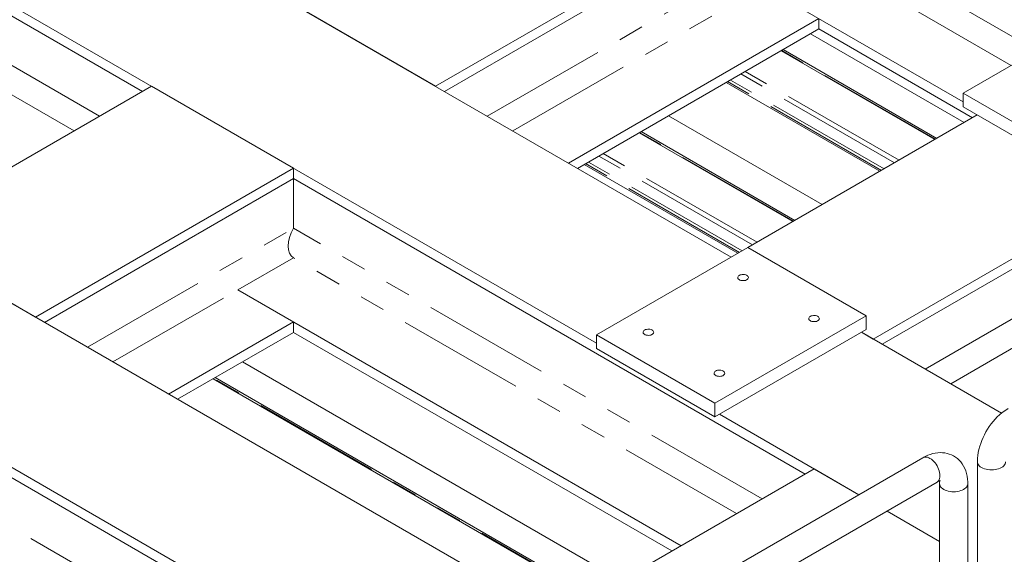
# Model space of a CAD drawing. Header units: millimetres. Extents: x 450 to 25135, y 150 to 17673.
# Tile 423 of 463: x 20945 to 22416, y 13148 to 13946. Entities that reach past the tile are written whole.
import ezdxf

# ---------------------------------------------------------------- set-up
doc = ezdxf.new("R2010")
doc.units = ezdxf.units.MM
doc.linetypes.add('SLD-Centrada-doble', pattern=[12.7, 6.35, -1.27, 1.27, -1.27, 1.27, -1.27])
doc.linetypes.add('SLD-Continua', pattern=[0])
doc.layers.add('OCULTA', color=8, linetype='SLD-Continua')

msp = doc.modelspace()

# ---------------------------------------------------------------- linework, layer by layer
at = {"layer": 'OCULTA', "linetype": 'SLD-Continua', "lineweight": 18, "ltscale": 30}
for p, q in [((21813.5, 13014.5), (18123.4, 15144.2)), ((21813.5, 13014.5), (18123.4, 15144.2)), ((21813.5, 13014.5), (18123.4, 15144.2)), ((21813.5, 13014.5), (18123.4, 15144.2)), ((21601.3, 12892), (17931.8, 15009.9)), ((21601.3, 12892), (17931.8, 15009.9)), ((21601.3, 12892), (17931.8, 15009.9)), ((21601.3, 12892), (17931.8, 15009.9)), ((22008.2, 13591.8), (19904.6, 14805.9)), ((22008.2, 13591.8), (19904.6, 14805.9)), ((22008.2, 13591.8), (19904.6, 14805.9)), ((22008.2, 13591.8), (19904.6, 14805.9)), ((21806.7, 13463.2), (19692.4, 14683.5)), ((21806.7, 13463.2), (19692.4, 14683.5)), ((21806.7, 13463.2), (19692.4, 14683.5)), ((21806.7, 13463.2), (19692.4, 14683.5)), ((21128.6, 13839.1), (20364.2, 14280.2)), ((21128.6, 13839.1), (20364.2, 14280.2)), ((21128.6, 13839.1), (20364.2, 14280.2)), ((21128.6, 13839.1), (20364.2, 14280.2)), ((21566.3, 13846.8), (22139, 14177.4)), ((21566.3, 13846.8), (22139, 14177.4)), ((21566.3, 13846.8), (22139, 14177.4)), ((21566.3, 13846.8), (22139, 14177.4)), ((21579.7, 13839.1), (22139, 14161.9)), ((21579.7, 13839.1), (22139, 14161.9)), ((21579.7, 13839.1), (22139, 14161.9)), ((21579.7, 13839.1), (22139, 14161.9)), ((22764.8, 14073.4), (22354.7, 13836.7)), ((22764.8, 14073.4), (22354.7, 13836.7)), ((22764.8, 14073.4), (22354.7, 13836.7)), ((22764.8, 14073.4), (22354.7, 13836.7)), ((22354.7, 13823.5), (22056, 13995.9)), ((22354.7, 13823.5), (22056, 13995.9)), ((22354.7, 13823.5), (22056, 13995.9)), ((22354.7, 13823.5), (22056, 13995.9)), ((21566.3, 13846.8), (21354.1, 13969.3)), ((21566.3, 13846.8), (21354.1, 13969.3)), ((21566.3, 13846.8), (21354.1, 13969.3)), ((21566.3, 13846.8), (21354.1, 13969.3)), ((21765.1, 13732.1), (22139, 13947.9)), ((21765.1, 13732.1), (22139, 13947.9)), ((21765.1, 13732.1), (22139, 13947.9)), ((21765.1, 13732.1), (22139, 13947.9)), ((22139, 13947.9), (22139, 13932.4)), ((22139, 13947.9), (22139, 13932.4)), ((22139, 13947.9), (22139, 13932.4)), ((22139, 13947.9), (22139, 13932.4)), ((21778.5, 13724.3), (22139, 13932.4)), ((21778.5, 13724.3), (22139, 13932.4)), ((21778.5, 13724.3), (22139, 13932.4)), ((21778.5, 13724.3), (22139, 13932.4)), ((22368.7, 13799.8), (22139, 13932.4)), ((22368.7, 13799.8), (22139, 13932.4)), ((22368.7, 13799.8), (22139, 13932.4)), ((22368.7, 13799.8), (22139, 13932.4)), ((22356.4, 13792.7), (22126.7, 13925.3)), ((22356.4, 13792.7), (22126.7, 13925.3)), ((22356.4, 13792.7), (22126.7, 13925.3)), ((22356.4, 13792.7), (22126.7, 13925.3)), ((22082.7, 13899.9), (22312.3, 13767.3)), ((22082.7, 13899.9), (22312.3, 13767.3)), ((22082.7, 13899.9), (22312.3, 13767.3)), ((22082.7, 13899.9), (22312.3, 13767.3)), ((22315.3, 13769), (22085.7, 13901.6)), ((22315.3, 13769), (22085.7, 13901.6)), ((22315.3, 13769), (22085.7, 13901.6)), ((22315.3, 13769), (22085.7, 13901.6)), ((20756.6, 13624.4), (21142, 13846.8)), ((20756.6, 13624.4), (21142, 13846.8)), ((20756.6, 13624.4), (21142, 13846.8)), ((20756.6, 13624.4), (21142, 13846.8)), ((21354.1, 13724.4), (21142, 13846.8)), ((21354.1, 13724.4), (21142, 13846.8)), ((21354.1, 13724.4), (21142, 13846.8)), ((21354.1, 13724.4), (21142, 13846.8)), ((22230.4, 13720), (22000.8, 13852.6)), ((22230.4, 13720), (22000.8, 13852.6)), ((22230.4, 13720), (22000.8, 13852.6)), ((22230.4, 13720), (22000.8, 13852.6)), ((22354.7, 13836.7), (22609.3, 13689.7)), ((22354.7, 13836.7), (22354.7, 13816.2)), ((22354.7, 13836.7), (22354.7, 13816.2)), ((22354.7, 13836.7), (22609.3, 13689.7)), ((22354.7, 13836.7), (22354.7, 13816.2)), ((22354.7, 13836.7), (22609.3, 13689.7)), ((22354.7, 13836.7), (22354.7, 13816.2)), ((22354.7, 13836.7), (22609.3, 13689.7)), ((22354.7, 13816.2), (22609.3, 13669.3)), ((22354.7, 13816.2), (22609.3, 13669.3)), ((22354.7, 13816.2), (22609.3, 13669.3)), ((22354.7, 13816.2), (22609.3, 13669.3)), ((22144.2, 13670.3), (21914.5, 13802.8)), ((22144.2, 13670.3), (21914.5, 13802.8)), ((22144.2, 13670.3), (21914.5, 13802.8)), ((22144.2, 13670.3), (21914.5, 13802.8)), ((22033, 13606.1), (22375.9, 13804)), ((22033, 13606.1), (22375.9, 13804)), ((22033, 13606.1), (22375.9, 13804)), ((22033, 13606.1), (22375.9, 13804)), ((21870.5, 13777.4), (22100.2, 13644.9)), ((21870.5, 13777.4), (22100.2, 13644.9)), ((21870.5, 13777.4), (22100.2, 13644.9)), ((21870.5, 13777.4), (22100.2, 13644.9)), ((22103.2, 13646.6), (21873.5, 13779.2)), ((22103.2, 13646.6), (21873.5, 13779.2)), ((22103.2, 13646.6), (21873.5, 13779.2)), ((22103.2, 13646.6), (21873.5, 13779.2)), ((22018.3, 13597.6), (21788.6, 13730.2)), ((22018.3, 13597.6), (21788.6, 13730.2)), ((22018.3, 13597.6), (21788.6, 13730.2)), ((22018.3, 13597.6), (21788.6, 13730.2)), ((20968.8, 13502), (21354.1, 13724.4)), ((20968.8, 13502), (21354.1, 13724.4)), ((20968.8, 13502), (21354.1, 13724.4)), ((20968.8, 13502), (21354.1, 13724.4)), ((21354.1, 13708.9), (21354.1, 13724.4)), ((21354.1, 13708.9), (21354.1, 13724.4)), ((21354.1, 13708.9), (21354.1, 13724.4)), ((21354.1, 13708.9), (21354.1, 13724.4)), ((20982.2, 13494.2), (21354.1, 13708.9)), ((20982.2, 13494.2), (21354.1, 13708.9)), ((20982.2, 13494.2), (21354.1, 13708.9)), ((20982.2, 13494.2), (21354.1, 13708.9)), ((22118.5, 13267.7), (21354.1, 13708.9)), ((21354.1, 13634.9), (21354.1, 13708.9)), ((22118.5, 13267.7), (21354.1, 13708.9)), ((22118.5, 13267.7), (21354.1, 13708.9)), ((22118.5, 13267.7), (21354.1, 13708.9)), ((21354.1, 13634.9), (21354.1, 13708.9)), ((21354.1, 13634.9), (21354.1, 13708.9)), ((21354.1, 13634.9), (21354.1, 13708.9)), ((22220.4, 13469.3), (22588.1, 13681.6)), ((22220.4, 13469.3), (22588.1, 13681.6)), ((22220.4, 13469.3), (22588.1, 13681.6)), ((22220.4, 13469.3), (22588.1, 13681.6)), ((22233.8, 13461.6), (22601.5, 13673.8)), ((22233.8, 13461.6), (22601.5, 13673.8)), ((22233.8, 13461.6), (22601.5, 13673.8)), ((22233.8, 13461.6), (22601.5, 13673.8)), ((20968.8, 13502), (20756.6, 13624.4)), ((20968.8, 13502), (20756.6, 13624.4)), ((20968.8, 13502), (20756.6, 13624.4)), ((20968.8, 13502), (20756.6, 13624.4)), ((22033, 13606.1), (21806.7, 13475.5)), ((22033, 13606.1), (21806.7, 13475.5)), ((22033, 13606.1), (21806.7, 13475.5)), ((22033, 13606.1), (21806.7, 13475.5)), ((22209.7, 13504), (22033, 13606.1)), ((22209.7, 13504), (22033, 13606.1)), ((22209.7, 13504), (22033, 13606.1)), ((22209.7, 13504), (22033, 13606.1)), ((21354.1, 13590.8), (21271.1, 13542.9)), ((21354.1, 13590.8), (21271.1, 13542.9)), ((21354.1, 13590.8), (21271.1, 13542.9)), ((21354.1, 13590.8), (21271.1, 13542.9)), ((21933.2, 13160.8), (21271.1, 13542.9)), ((21354.1, 13494.9), (21271.1, 13542.9)), ((21933.2, 13160.8), (21271.1, 13542.9)), ((21933.2, 13160.8), (21271.1, 13542.9)), ((21933.2, 13160.8), (21271.1, 13542.9)), ((21354.1, 13494.9), (21271.1, 13542.9)), ((21354.1, 13494.9), (21271.1, 13542.9)), ((21354.1, 13494.9), (21271.1, 13542.9)), ((21167.6, 13387.3), (21354.1, 13494.9)), ((21167.6, 13387.3), (21354.1, 13494.9)), ((21167.6, 13387.3), (21354.1, 13494.9)), ((21167.6, 13387.3), (21354.1, 13494.9)), ((21354.1, 13479.4), (21354.1, 13494.9)), ((21354.1, 13479.4), (21354.1, 13494.9)), ((21354.1, 13479.4), (21354.1, 13494.9)), ((21354.1, 13479.4), (21354.1, 13494.9)), ((21983.5, 13373.5), (22209.7, 13504)), ((21983.5, 13373.5), (22209.7, 13504)), ((21983.5, 13373.5), (22209.7, 13504)), ((21983.5, 13373.5), (22209.7, 13504)), ((22209.7, 13504), (22209.7, 13483.6)), ((22209.7, 13504), (22209.7, 13483.6)), ((22209.7, 13504), (22209.7, 13483.6)), ((22209.7, 13504), (22209.7, 13483.6)), ((21181, 13379.5), (21354.1, 13479.4)), ((21181, 13379.5), (21354.1, 13479.4)), ((21181, 13379.5), (21354.1, 13479.4)), ((21181, 13379.5), (21354.1, 13479.4)), ((21919.7, 13153), (21354.1, 13479.4)), ((21919.7, 13153), (21354.1, 13479.4)), ((21919.7, 13153), (21354.1, 13479.4)), ((21919.7, 13153), (21354.1, 13479.4)), ((21806.7, 13475.5), (21983.5, 13373.5)), ((21806.7, 13475.5), (21806.7, 13455.1)), ((21806.7, 13475.5), (21983.5, 13373.5)), ((21806.7, 13475.5), (21806.7, 13455.1)), ((21806.7, 13475.5), (21983.5, 13373.5)), ((21806.7, 13475.5), (21806.7, 13455.1)), ((21806.7, 13475.5), (21983.5, 13373.5)), ((21806.7, 13475.5), (21806.7, 13455.1)), ((21983.5, 13353), (22209.7, 13483.6)), ((21983.5, 13353), (22209.7, 13483.6)), ((21983.5, 13353), (22209.7, 13483.6)), ((21983.5, 13353), (22209.7, 13483.6)), ((22412, 13358.7), (22202.7, 13479.6)), ((22220.4, 13469.3), (22202.7, 13479.6)), ((22412, 13358.7), (22202.7, 13479.6)), ((22412, 13358.7), (22202.7, 13479.6)), ((22412, 13358.7), (22202.7, 13479.6)), ((22220.4, 13469.3), (22202.7, 13479.6)), ((22220.4, 13469.3), (22202.7, 13479.6)), ((22220.4, 13469.3), (22202.7, 13479.6)), ((21806.7, 13455.1), (21983.5, 13353)), ((21806.7, 13455.1), (21983.5, 13353)), ((21806.7, 13455.1), (21983.5, 13353)), ((21806.7, 13455.1), (21983.5, 13353)), ((21843.7, 13109.1), (21278.1, 13435.5)), ((21843.7, 13109.1), (21278.1, 13435.5)), ((21843.7, 13109.1), (21278.1, 13435.5)), ((21843.7, 13109.1), (21278.1, 13435.5)), ((21234.1, 13410.1), (21799.7, 13083.7)), ((21234.1, 13410.1), (21799.7, 13083.7)), ((21234.1, 13410.1), (21799.7, 13083.7)), ((21234.1, 13410.1), (21799.7, 13083.7)), ((21802.7, 13085.5), (21237.1, 13411.9)), ((21802.7, 13085.5), (21237.1, 13411.9)), ((21802.7, 13085.5), (21237.1, 13411.9)), ((21802.7, 13085.5), (21237.1, 13411.9)), ((21983.5, 13373.5), (21983.5, 13353)), ((21983.5, 13373.5), (21983.5, 13353)), ((21983.5, 13373.5), (21983.5, 13353)), ((21983.5, 13373.5), (21983.5, 13353)), ((21521, 12922.9), (20756.6, 13364)), ((21521, 12922.9), (20756.6, 13364)), ((21521, 12922.9), (20756.6, 13364)), ((21521, 12922.9), (20756.6, 13364)), ((22198.9, 13236.9), (21990.5, 13357.1)), ((22198.9, 13236.9), (21990.5, 13357.1)), ((22198.9, 13236.9), (21990.5, 13357.1)), ((22198.9, 13236.9), (21990.5, 13357.1)), ((22294.7, 13292.2), (20932.6, 12506.1)), ((22376, 13286.2), (22376, 12787.8)), ((21746.6, 13053.1), (22132, 13275.5)), ((21746.6, 13053.1), (22132, 13275.5)), ((21746.6, 13053.1), (22132, 13275.5)), ((21746.6, 13053.1), (22132, 13275.5)), ((22198.9, 13236.9), (22132, 13275.5)), ((22198.9, 13236.9), (22132, 13275.5)), ((22198.9, 13236.9), (22132, 13275.5)), ((22198.9, 13236.9), (22132, 13275.5)), ((21854.9, 12989.7), (22315.7, 13255.7)), ((22319.5, 13253.5), (22319.5, 12893.1)), ((22361.6, 12779.5), (22361.6, 13253.5)), ((22319.5, 13167.3), (22241, 13212.6)), ((22319.5, 13167.3), (22241, 13212.6)), ((22319.5, 13167.3), (22241, 13212.6)), ((22319.5, 13167.3), (22241, 13212.6)), ((22319.5, 13167.3), (22241, 13212.6)), ((22319.5, 13167.3), (22241, 13212.6)), ((22319.5, 13167.3), (22241, 13212.6)), ((22319.5, 13167.3), (22241, 13212.6))]:
    msp.add_line(p, q, dxfattribs=at)
at = {"layer": 'OCULTA', "linetype": 'SLD-Centrada-doble', "lineweight": 18, "ltscale": 30}
for p, q in [((21064.5, 13802.1), (20364.2, 14206.3)), ((21064.5, 13802.1), (20364.2, 14206.3)), ((21064.5, 13802.1), (20364.2, 14206.3)), ((21064.5, 13802.1), (20364.2, 14206.3)), ((21026.3, 13780.1), (20364.2, 14162.2)), ((21026.3, 13780.1), (20364.2, 14162.2)), ((21026.3, 13780.1), (20364.2, 14162.2)), ((21026.3, 13780.1), (20364.2, 14162.2)), ((21643.8, 13802.1), (22139, 14087.9)), ((21643.8, 13802.1), (22139, 14087.9)), ((21643.8, 13802.1), (22139, 14087.9)), ((21643.8, 13802.1), (22139, 14087.9)), ((22464.6, 13900.1), (22139, 14087.9)), ((22464.6, 13900.1), (22139, 14087.9)), ((22464.6, 13900.1), (22139, 14087.9)), ((22464.6, 13900.1), (22139, 14087.9)), ((22426.4, 13878), (22139, 14043.8)), ((22426.4, 13878), (22139, 14043.8)), ((22426.4, 13878), (22139, 14043.8)), ((22426.4, 13878), (22139, 14043.8)), ((21682, 13780.1), (22056, 13995.9)), ((21682, 13780.1), (22056, 13995.9)), ((21682, 13780.1), (22056, 13995.9)), ((21682, 13780.1), (22056, 13995.9)), ((22313.3, 13767.8), (22083.6, 13900.4)), ((22313.3, 13767.8), (22083.6, 13900.4)), ((22313.3, 13767.8), (22083.6, 13900.4)), ((22313.3, 13767.8), (22083.6, 13900.4)), ((22252.2, 13732.6), (22022.5, 13865.2)), ((22252.2, 13732.6), (22022.5, 13865.2)), ((22252.2, 13732.6), (22022.5, 13865.2)), ((22252.2, 13732.6), (22022.5, 13865.2)), ((22258.9, 13736.5), (22029.2, 13869)), ((22258.9, 13736.5), (22029.2, 13869)), ((22258.9, 13736.5), (22029.2, 13869)), ((22258.9, 13736.5), (22029.2, 13869)), ((22232.5, 13721.2), (22002.8, 13853.8)), ((22232.5, 13721.2), (22002.8, 13853.8)), ((22232.5, 13721.2), (22002.8, 13853.8)), ((22232.5, 13721.2), (22002.8, 13853.8)), ((22236.6, 13723.6), (22006.9, 13856.2)), ((22236.6, 13723.6), (22006.9, 13856.2)), ((22236.6, 13723.6), (22006.9, 13856.2)), ((22236.6, 13723.6), (22006.9, 13856.2)), ((22101.1, 13645.4), (21871.4, 13778)), ((22101.1, 13645.4), (21871.4, 13778)), ((22101.1, 13645.4), (21871.4, 13778)), ((22101.1, 13645.4), (21871.4, 13778)), ((22040.1, 13610.2), (21810.4, 13742.7)), ((22040.1, 13610.2), (21810.4, 13742.7)), ((22040.1, 13610.2), (21810.4, 13742.7)), ((22040.1, 13610.2), (21810.4, 13742.7)), ((22046.8, 13614), (21817.1, 13746.6)), ((22046.8, 13614), (21817.1, 13746.6)), ((22046.8, 13614), (21817.1, 13746.6)), ((22046.8, 13614), (21817.1, 13746.6)), ((22020.4, 13598.8), (21790.7, 13731.4)), ((22020.4, 13598.8), (21790.7, 13731.4)), ((22020.4, 13598.8), (21790.7, 13731.4)), ((22020.4, 13598.8), (21790.7, 13731.4)), ((22024.5, 13601.2), (21794.8, 13733.7)), ((22024.5, 13601.2), (21794.8, 13733.7)), ((22024.5, 13601.2), (21794.8, 13733.7)), ((22024.5, 13601.2), (21794.8, 13733.7)), ((22297.9, 13424.6), (22793.1, 13710.4)), ((22297.9, 13424.6), (22793.1, 13710.4)), ((22297.9, 13424.6), (22793.1, 13710.4)), ((22297.9, 13424.6), (22793.1, 13710.4)), ((21046.3, 13457.3), (21354.1, 13634.9)), ((21046.3, 13457.3), (21354.1, 13634.9)), ((21046.3, 13457.3), (21354.1, 13634.9)), ((21046.3, 13457.3), (21354.1, 13634.9)), ((22054.4, 13230.8), (21354.1, 13634.9)), ((22054.4, 13230.8), (21354.1, 13634.9)), ((22054.4, 13230.8), (21354.1, 13634.9)), ((22054.4, 13230.8), (21354.1, 13634.9)), ((22336.1, 13402.6), (22710, 13618.4)), ((22336.1, 13402.6), (22710, 13618.4)), ((22336.1, 13402.6), (22710, 13618.4)), ((22336.1, 13402.6), (22710, 13618.4)), ((22016.2, 13208.7), (21354.1, 13590.8)), ((22016.2, 13208.7), (21354.1, 13590.8)), ((22016.2, 13208.7), (21354.1, 13590.8)), ((22016.2, 13208.7), (21354.1, 13590.8)), ((21084.5, 13435.2), (21271.1, 13542.9)), ((21084.5, 13435.2), (21271.1, 13542.9)), ((21084.5, 13435.2), (21271.1, 13542.9)), ((21084.5, 13435.2), (21271.1, 13542.9)), ((21800.6, 13084.3), (21235, 13410.7)), ((21800.6, 13084.3), (21235, 13410.7)), ((21800.6, 13084.3), (21235, 13410.7)), ((21800.6, 13084.3), (21235, 13410.7)), ((21456.9, 12885.9), (20756.6, 13290.1)), ((21456.9, 12885.9), (20756.6, 13290.1)), ((21456.9, 12885.9), (20756.6, 13290.1)), ((21456.9, 12885.9), (20756.6, 13290.1))]:
    msp.add_line(p, q, dxfattribs=at)
at = {"layer": 'OCULTA', "linetype": 'SLD-Continua', "lineweight": 18, "ltscale": 30, "flags": 128}
for points in [[(22020.2, 13564.4), (22019.2, 13563.7), (22018.4, 13562.8), (22018, 13561.8), (22017.9, 13560.8), (22018.3, 13559.8), (22018.9, 13558.9), (22019.9, 13558.1), (22021.2, 13557.4), (22022.7, 13556.9), (22024.4, 13556.6), (22026.1, 13556.6), (22027.8, 13556.7), (22029.5, 13557), (22030.9, 13557.6), (22032.1, 13558.3), (22033.1, 13559.1), (22033.7, 13560.1), (22033.9, 13561.1), (22033.8, 13562.1), (22033.2, 13563), (22032.4, 13563.9), (22031.2, 13564.6), (22029.8, 13565.2), (22028.2, 13565.6), (22026.5, 13565.8), (22024.8, 13565.8), (22023.1, 13565.5), (22021.6, 13565.1), (22020.2, 13564.4)], [(22020.2, 13564.4), (22019.2, 13563.7), (22018.4, 13562.8), (22018, 13561.8), (22017.9, 13560.8), (22018.3, 13559.8), (22018.9, 13558.9), (22019.9, 13558.1), (22021.2, 13557.4), (22022.7, 13556.9), (22024.4, 13556.6), (22026.1, 13556.6), (22027.8, 13556.7), (22029.5, 13557), (22030.9, 13557.6), (22032.1, 13558.3), (22033.1, 13559.1), (22033.7, 13560.1), (22033.9, 13561.1), (22033.8, 13562.1), (22033.2, 13563), (22032.4, 13563.9), (22031.2, 13564.6), (22029.8, 13565.2), (22028.2, 13565.6), (22026.5, 13565.8), (22024.8, 13565.8), (22023.1, 13565.5), (22021.6, 13565.1), (22020.2, 13564.4)], [(22020.2, 13564.4), (22019.2, 13563.7), (22018.4, 13562.8), (22018, 13561.8), (22017.9, 13560.8), (22018.3, 13559.8), (22018.9, 13558.9), (22019.9, 13558.1), (22021.2, 13557.4), (22022.7, 13556.9), (22024.4, 13556.6), (22026.1, 13556.6), (22027.8, 13556.7), (22029.5, 13557), (22030.9, 13557.6), (22032.1, 13558.3), (22033.1, 13559.1), (22033.7, 13560.1), (22033.9, 13561.1), (22033.8, 13562.1), (22033.2, 13563), (22032.4, 13563.9), (22031.2, 13564.6), (22029.8, 13565.2), (22028.2, 13565.6), (22026.5, 13565.8), (22024.8, 13565.8), (22023.1, 13565.5), (22021.6, 13565.1), (22020.2, 13564.4)], [(22020.2, 13564.4), (22019.2, 13563.7), (22018.4, 13562.8), (22018, 13561.8), (22017.9, 13560.8), (22018.3, 13559.8), (22018.9, 13558.9), (22019.9, 13558.1), (22021.2, 13557.4), (22022.7, 13556.9), (22024.4, 13556.6), (22026.1, 13556.6), (22027.8, 13556.7), (22029.5, 13557), (22030.9, 13557.6), (22032.1, 13558.3), (22033.1, 13559.1), (22033.7, 13560.1), (22033.9, 13561.1), (22033.8, 13562.1), (22033.2, 13563), (22032.4, 13563.9), (22031.2, 13564.6), (22029.8, 13565.2), (22028.2, 13565.6), (22026.5, 13565.8), (22024.8, 13565.8), (22023.1, 13565.5), (22021.6, 13565.1), (22020.2, 13564.4)], [(22126.3, 13503.2), (22125.2, 13502.5), (22124.5, 13501.6), (22124, 13500.6), (22124, 13499.6), (22124.3, 13498.6), (22125, 13497.7), (22126, 13496.9), (22127.3, 13496.2), (22128.8, 13495.7), (22130.5, 13495.4), (22132.2, 13495.4), (22133.9, 13495.5), (22135.5, 13495.8), (22137, 13496.4), (22138.2, 13497.1), (22139.1, 13497.9), (22139.7, 13498.9), (22140, 13499.8), (22139.8, 13500.8), (22139.3, 13501.8), (22138.5, 13502.7), (22137.3, 13503.4), (22135.9, 13504), (22134.3, 13504.4), (22132.6, 13504.6), (22130.9, 13504.5), (22129.2, 13504.3), (22127.7, 13503.9), (22126.3, 13503.2)], [(22126.3, 13503.2), (22125.2, 13502.5), (22124.5, 13501.6), (22124, 13500.6), (22124, 13499.6), (22124.3, 13498.6), (22125, 13497.7), (22126, 13496.9), (22127.3, 13496.2), (22128.8, 13495.7), (22130.5, 13495.4), (22132.2, 13495.4), (22133.9, 13495.5), (22135.5, 13495.8), (22137, 13496.4), (22138.2, 13497.1), (22139.1, 13497.9), (22139.7, 13498.9), (22140, 13499.8), (22139.8, 13500.8), (22139.3, 13501.8), (22138.5, 13502.7), (22137.3, 13503.4), (22135.9, 13504), (22134.3, 13504.4), (22132.6, 13504.6), (22130.9, 13504.5), (22129.2, 13504.3), (22127.7, 13503.9), (22126.3, 13503.2)], [(22126.3, 13503.2), (22125.2, 13502.5), (22124.5, 13501.6), (22124, 13500.6), (22124, 13499.6), (22124.3, 13498.6), (22125, 13497.7), (22126, 13496.9), (22127.3, 13496.2), (22128.8, 13495.7), (22130.5, 13495.4), (22132.2, 13495.4), (22133.9, 13495.5), (22135.5, 13495.8), (22137, 13496.4), (22138.2, 13497.1), (22139.1, 13497.9), (22139.7, 13498.9), (22140, 13499.8), (22139.8, 13500.8), (22139.3, 13501.8), (22138.5, 13502.7), (22137.3, 13503.4), (22135.9, 13504), (22134.3, 13504.4), (22132.6, 13504.6), (22130.9, 13504.5), (22129.2, 13504.3), (22127.7, 13503.9), (22126.3, 13503.2)], [(22126.3, 13503.2), (22125.2, 13502.5), (22124.5, 13501.6), (22124, 13500.6), (22124, 13499.6), (22124.3, 13498.6), (22125, 13497.7), (22126, 13496.9), (22127.3, 13496.2), (22128.8, 13495.7), (22130.5, 13495.4), (22132.2, 13495.4), (22133.9, 13495.5), (22135.5, 13495.8), (22137, 13496.4), (22138.2, 13497.1), (22139.1, 13497.9), (22139.7, 13498.9), (22140, 13499.8), (22139.8, 13500.8), (22139.3, 13501.8), (22138.5, 13502.7), (22137.3, 13503.4), (22135.9, 13504), (22134.3, 13504.4), (22132.6, 13504.6), (22130.9, 13504.5), (22129.2, 13504.3), (22127.7, 13503.9), (22126.3, 13503.2)], [(21878.8, 13482.8), (21877.7, 13482), (21877, 13481.2), (21876.6, 13480.2), (21876.5, 13479.2), (21876.8, 13478.2), (21877.5, 13477.3), (21878.5, 13476.5), (21879.8, 13475.8), (21881.3, 13475.3), (21883, 13475), (21884.7, 13474.9), (21886.4, 13475.1), (21888, 13475.4), (21889.5, 13476), (21890.7, 13476.7), (21891.6, 13477.5), (21892.2, 13478.4), (21892.5, 13479.4), (21892.3, 13480.4), (21891.8, 13481.4), (21891, 13482.3), (21889.8, 13483), (21888.4, 13483.6), (21886.8, 13484), (21885.1, 13484.2), (21883.4, 13484.1), (21881.7, 13483.9), (21880.2, 13483.5), (21878.8, 13482.8)], [(21878.8, 13482.8), (21877.7, 13482), (21877, 13481.2), (21876.6, 13480.2), (21876.5, 13479.2), (21876.8, 13478.2), (21877.5, 13477.3), (21878.5, 13476.5), (21879.8, 13475.8), (21881.3, 13475.3), (21883, 13475), (21884.7, 13474.9), (21886.4, 13475.1), (21888, 13475.4), (21889.5, 13476), (21890.7, 13476.7), (21891.6, 13477.5), (21892.2, 13478.4), (21892.5, 13479.4), (21892.3, 13480.4), (21891.8, 13481.4), (21891, 13482.3), (21889.8, 13483), (21888.4, 13483.6), (21886.8, 13484), (21885.1, 13484.2), (21883.4, 13484.1), (21881.7, 13483.9), (21880.2, 13483.5), (21878.8, 13482.8)], [(21878.8, 13482.8), (21877.7, 13482), (21877, 13481.2), (21876.6, 13480.2), (21876.5, 13479.2), (21876.8, 13478.2), (21877.5, 13477.3), (21878.5, 13476.5), (21879.8, 13475.8), (21881.3, 13475.3), (21883, 13475), (21884.7, 13474.9), (21886.4, 13475.1), (21888, 13475.4), (21889.5, 13476), (21890.7, 13476.7), (21891.6, 13477.5), (21892.2, 13478.4), (21892.5, 13479.4), (21892.3, 13480.4), (21891.8, 13481.4), (21891, 13482.3), (21889.8, 13483), (21888.4, 13483.6), (21886.8, 13484), (21885.1, 13484.2), (21883.4, 13484.1), (21881.7, 13483.9), (21880.2, 13483.5), (21878.8, 13482.8)], [(21878.8, 13482.8), (21877.7, 13482), (21877, 13481.2), (21876.6, 13480.2), (21876.5, 13479.2), (21876.8, 13478.2), (21877.5, 13477.3), (21878.5, 13476.5), (21879.8, 13475.8), (21881.3, 13475.3), (21883, 13475), (21884.7, 13474.9), (21886.4, 13475.1), (21888, 13475.4), (21889.5, 13476), (21890.7, 13476.7), (21891.6, 13477.5), (21892.2, 13478.4), (21892.5, 13479.4), (21892.3, 13480.4), (21891.8, 13481.4), (21891, 13482.3), (21889.8, 13483), (21888.4, 13483.6), (21886.8, 13484), (21885.1, 13484.2), (21883.4, 13484.1), (21881.7, 13483.9), (21880.2, 13483.5), (21878.8, 13482.8)], [(21984.9, 13421.6), (21983.8, 13420.8), (21983, 13419.9), (21982.6, 13419), (21982.6, 13418), (21982.9, 13417), (21983.6, 13416.1), (21984.6, 13415.3), (21985.9, 13414.6), (21987.4, 13414.1), (21989, 13413.8), (21990.8, 13413.7), (21992.5, 13413.9), (21994.1, 13414.2), (21995.6, 13414.7), (21996.8, 13415.5), (21997.7, 13416.3), (21998.3, 13417.2), (21998.5, 13418.2), (21998.4, 13419.2), (21997.9, 13420.2), (21997, 13421), (21995.9, 13421.8), (21994.5, 13422.4), (21992.9, 13422.8), (21991.2, 13422.9), (21989.5, 13422.9), (21987.8, 13422.7), (21986.2, 13422.2), (21984.9, 13421.6)], [(21984.9, 13421.6), (21983.8, 13420.8), (21983, 13419.9), (21982.6, 13419), (21982.6, 13418), (21982.9, 13417), (21983.6, 13416.1), (21984.6, 13415.3), (21985.9, 13414.6), (21987.4, 13414.1), (21989, 13413.8), (21990.8, 13413.7), (21992.5, 13413.9), (21994.1, 13414.2), (21995.6, 13414.7), (21996.8, 13415.5), (21997.7, 13416.3), (21998.3, 13417.2), (21998.5, 13418.2), (21998.4, 13419.2), (21997.9, 13420.2), (21997, 13421), (21995.9, 13421.8), (21994.5, 13422.4), (21992.9, 13422.8), (21991.2, 13422.9), (21989.5, 13422.9), (21987.8, 13422.7), (21986.2, 13422.2), (21984.9, 13421.6)], [(21984.9, 13421.6), (21983.8, 13420.8), (21983, 13419.9), (21982.6, 13419), (21982.6, 13418), (21982.9, 13417), (21983.6, 13416.1), (21984.6, 13415.3), (21985.9, 13414.6), (21987.4, 13414.1), (21989, 13413.8), (21990.8, 13413.7), (21992.5, 13413.9), (21994.1, 13414.2), (21995.6, 13414.7), (21996.8, 13415.5), (21997.7, 13416.3), (21998.3, 13417.2), (21998.5, 13418.2), (21998.4, 13419.2), (21997.9, 13420.2), (21997, 13421), (21995.9, 13421.8), (21994.5, 13422.4), (21992.9, 13422.8), (21991.2, 13422.9), (21989.5, 13422.9), (21987.8, 13422.7), (21986.2, 13422.2), (21984.9, 13421.6)], [(21984.9, 13421.6), (21983.8, 13420.8), (21983, 13419.9), (21982.6, 13419), (21982.6, 13418), (21982.9, 13417), (21983.6, 13416.1), (21984.6, 13415.3), (21985.9, 13414.6), (21987.4, 13414.1), (21989, 13413.8), (21990.8, 13413.7), (21992.5, 13413.9), (21994.1, 13414.2), (21995.6, 13414.7), (21996.8, 13415.5), (21997.7, 13416.3), (21998.3, 13417.2), (21998.5, 13418.2), (21998.4, 13419.2), (21997.9, 13420.2), (21997, 13421), (21995.9, 13421.8), (21994.5, 13422.4), (21992.9, 13422.8), (21991.2, 13422.9), (21989.5, 13422.9), (21987.8, 13422.7), (21986.2, 13422.2), (21984.9, 13421.6)], [(22421.9, 13365.7), (22419.8, 13364.4), (22416.2, 13361.9), (22412.6, 13359.2), (22409.1, 13356.3), (22405.8, 13353.2), (22402.6, 13349.8), (22399.5, 13346.3), (22396.6, 13342.6), (22393.8, 13338.8), (22391.2, 13334.9), (22388.8, 13330.8), (22386.6, 13326.6), (22384.5, 13322.4), (22382.6, 13318), (22381, 13313.6), (22379.6, 13309.2), (22378.4, 13304.7), (22377.4, 13300.2), (22376.7, 13295.7), (22376.2, 13291.3), (22376.1, 13287.1), (22376, 13286.2)], [(22361.6, 13253.5), (22361.6, 13256), (22361.3, 13260.3), (22360.7, 13264.5), (22359.8, 13268.6), (22358.6, 13272.5), (22357.1, 13276.2), (22355.3, 13279.7), (22353.4, 13282.9), (22351.1, 13285.9), (22348.7, 13288.5), (22346.1, 13290.9), (22343.3, 13293.1), (22340.3, 13294.9), (22337.2, 13296.5), (22334, 13297.7), (22330.7, 13298.7), (22327.4, 13299.4), (22323.9, 13299.7), (22320.3, 13299.8), (22316.8, 13299.6), (22313.1, 13299.1), (22309.4, 13298.3), (22305.7, 13297.2), (22301.9, 13295.8), (22298.2, 13294.1), (22294.7, 13292.2)], [(22294.7, 13292.2), (22296.1, 13292.8), (22297.8, 13293.1), (22299.5, 13293.1), (22301.3, 13292.8), (22303.3, 13292.1), (22305.2, 13291.2)], [(22294.7, 13292.2), (22296.1, 13292.8), (22297.8, 13293.1), (22299.5, 13293.1), (22301.3, 13292.8), (22303.3, 13292.1), (22305.2, 13291.2), (22307.2, 13289.9), (22309.1, 13288.3), (22310.9, 13286.6), (22312.7, 13284.5), (22314.3, 13282.4), (22315.7, 13280), (22317, 13277.6), (22318.1, 13275.1), (22319, 13272.6), (22319.6, 13270.1), (22320, 13267.7), (22320.1, 13265.3), (22320, 13263.2), (22319.6, 13261.2), (22319, 13259.4), (22318.1, 13257.9), (22317, 13256.6), (22315.7, 13255.7), (22315.7, 13255.7)], [(22305.2, 13291.2), (22307.2, 13289.9), (22309.1, 13288.3), (22310.9, 13286.6), (22312.7, 13284.5), (22314.3, 13282.4), (22315.7, 13280), (22317, 13277.6), (22318.1, 13275.1), (22319, 13272.6), (22319.6, 13270.1), (22320, 13267.7), (22320.1, 13265.3), (22320, 13263.2), (22319.6, 13261.2), (22319, 13259.4), (22318.1, 13257.9), (22317, 13256.6), (22315.7, 13255.7), (22315.7, 13255.7)], [(22376, 13286.2), (22376, 13286.2), (22376.2, 13284.6), (22376.8, 13283), (22377.7, 13281.5), (22378.9, 13280.1), (22380.4, 13278.8), (22382.2, 13277.6)], [(22376, 13286.2), (22376.2, 13284.6), (22376.8, 13283), (22377.7, 13281.5), (22378.9, 13280.1), (22380.4, 13278.8), (22382.2, 13277.6), (22384.3, 13276.5), (22386.6, 13275.6), (22389.1, 13274.9), (22391.7, 13274.4), (22394.4, 13274.1), (22397.1, 13274), (22399.9, 13274.1), (22402.6, 13274.4), (22405.2, 13274.9), (22407.7, 13275.6), (22410, 13276.5), (22412, 13277.6), (22413.9, 13278.8), (22415.4, 13280.1), (22416.6, 13281.5), (22417.5, 13283), (22418, 13284.6), (22418.2, 13286.2), (22418.2, 13286.2)], [(22382.2, 13277.6), (22384.3, 13276.5), (22386.6, 13275.6), (22389.1, 13274.9), (22391.7, 13274.4), (22394.4, 13274.1), (22397.1, 13274), (22399.9, 13274.1), (22402.6, 13274.4), (22405.2, 13274.9), (22407.7, 13275.6), (22410, 13276.5), (22412, 13277.6), (22413.9, 13278.8), (22415.4, 13280.1), (22416.6, 13281.5), (22417.5, 13283), (22418, 13284.6), (22418.2, 13286.2)], [(22319.5, 13253.5), (22319.7, 13251.9), (22320.2, 13250.4), (22321.1, 13248.9), (22322.3, 13247.4), (22323.8, 13246.1), (22325.7, 13244.9)], [(22319.5, 13253.5), (22319.7, 13251.9), (22320.2, 13250.4), (22321.1, 13248.9), (22322.3, 13247.4), (22323.8, 13246.1), (22325.7, 13244.9), (22327.7, 13243.9), (22330, 13243), (22332.5, 13242.3), (22335.1, 13241.8), (22337.8, 13241.4), (22340.6, 13241.3), (22343.3, 13241.4), (22346, 13241.8), (22348.6, 13242.3), (22351.1, 13243), (22353.4, 13243.9), (22355.5, 13244.9), (22357.3, 13246.1), (22358.8, 13247.4), (22360, 13248.9), (22360.9, 13250.4), (22361.5, 13251.9), (22361.6, 13253.5)], [(22325.7, 13244.9), (22327.7, 13243.9), (22330, 13243), (22332.5, 13242.3), (22335.1, 13241.8), (22337.8, 13241.4), (22340.6, 13241.3), (22343.3, 13241.4), (22346, 13241.8), (22348.6, 13242.3), (22351.1, 13243), (22353.4, 13243.9), (22355.5, 13244.9), (22357.3, 13246.1), (22358.8, 13247.4), (22360, 13248.9), (22360.9, 13250.4), (22361.5, 13251.9), (22361.6, 13253.5)]]:
    msp.add_lwpolyline(points, dxfattribs=at)
at = {"layer": 'OCULTA', "linetype": 'SLD-Continua', "lineweight": 18, "ltscale": 900}
for centre, radius, start, end in [((22322.3, 13246.2), 11.6, 96.6575, 124.8107), ((22302.2, 13253.8), 17.3, 358.9262, 11.4127)]:
    msp.add_arc(centre, radius, start, end, dxfattribs=at)
msp.add_ellipse((21373.2, 13623.9), major_axis=(19.1, 33.1), ratio=0.577299, start_param=1.57093, end_param=3.141726, dxfattribs=at)
msp.add_ellipse((21373.2, 13623.9), major_axis=(19.1, 33.1), ratio=0.577299, start_param=1.57093, end_param=3.141726, dxfattribs=at)
msp.add_ellipse((21373.2, 13623.9), major_axis=(19.1, 33.1), ratio=0.577299, start_param=1.57093, end_param=3.141726, dxfattribs=at)
msp.add_ellipse((21373.2, 13623.9), major_axis=(19.1, 33.1), ratio=0.577299, start_param=1.57093, end_param=3.141726, dxfattribs=at)

doc.saveas('drawing.dxf')
